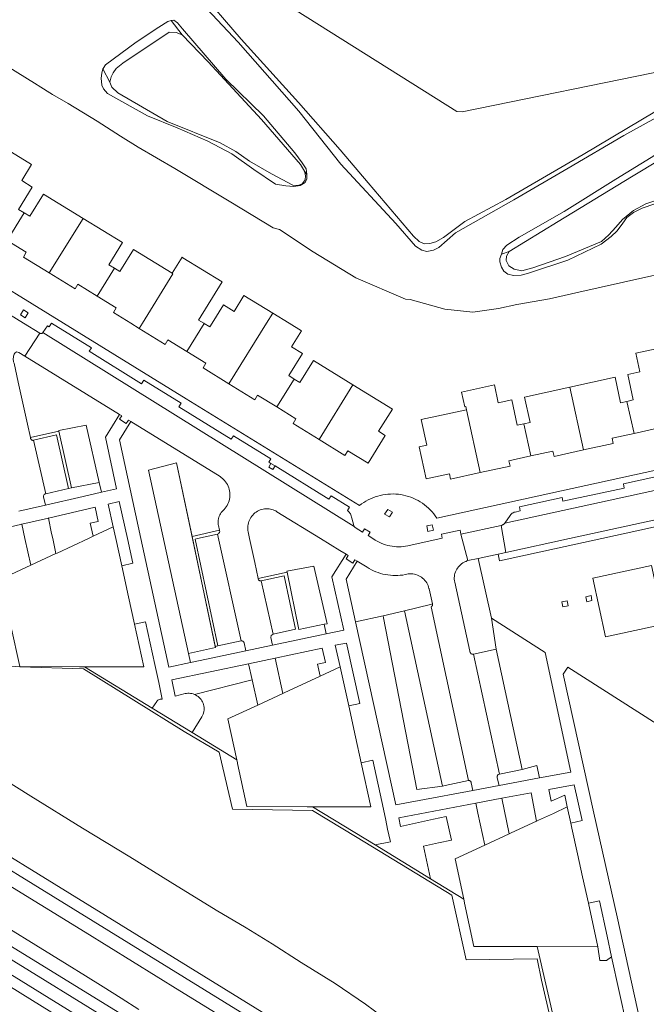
# Model space of a CAD drawing. Header units: metres. Extents: x 89888 to 94270, y 464165 to 468904.
# Tile 287 of 369: x 92686 to 92801, y 467914 to 468095. Entities that reach past the tile are written whole.
import ezdxf

# ---------------------------------------------------------------- set-up
doc = ezdxf.new("R2010")
doc.units = ezdxf.units.M
for name, color, linetype, lineweight in [('B_BEBOUWINGSGRENS_0', 251, 'CONTINUOUS', 13), ('B_TUSSENMUUR_0', 251, 'CONTINUOUS', 13), ('T_CULTUURGRENS_0', 251, 'CONTINUOUS', 13), ('T_MUUR_30CM_LIJN_0', 251, 'CONTINUOUS', 13), ('V_WEGGRENS_0', 251, 'CONTINUOUS', 13), ('W_KADEMUUR_30CM_LIJN_0', 251, 'CONTINUOUS', 13), ('W_WALBESCHERMING_LIJN_0', 251, 'CONTINUOUS', 13), ('W_WATERGRENS_0', 251, 'CONTINUOUS', 13)]:
    doc.layers.add(name, color=color, linetype=linetype, lineweight=lineweight)

msp = doc.modelspace()

# ---------------------------------------------------------------- linework, layer by layer
at = {"layer": 'B_BEBOUWINGSGRENS_0'}
for p, q in [((92735.17, 468039.53), (92732.16, 468041.39)), ((92706.1, 468039.53), (92707.66, 468038.57)), ((92719.59, 468039.47), (92719.49, 468039.53)), ((92699.22, 468000.41), (92702.9, 468002.12)), ((92687.75, 467995.09), (92692.38, 467997.24)), ((92704.45, 467995), (92705.71, 467989.27)), ((92705.71, 467989.27), (92706.8, 467984.27)), ((92740.88, 467974.73), (92744.55, 467976.43)), ((92744.55, 467976.43), (92746.11, 467969.29)), ((92729.41, 467969.41), (92734.02, 467971.54)), ((92786.2, 467950.74), (92786.85, 467947.77)), ((92771.04, 467943.7), (92775.55, 467945.8)), ((92789.01, 467937.88), (92790.07, 467933.08)), ((92790.07, 467933.08), (92791.82, 467925.04)), ((92791.82, 467925.04), (92780.67, 467925.08))]:
    msp.add_line(p, q, dxfattribs=at)
for points in [[(92686.56, 468059.79), (92685.53, 468060.42), (92688.04, 468064.51), (92686.09, 468065.71), (92687.92, 468068.68), (92682.66, 468071.92)], [(92697.34, 468058.78), (92690.1, 468063.24), (92687.59, 468059.16), (92686.56, 468059.79)], [(92703.1, 468049.65), (92702.09, 468050.27), (92704.57, 468054.33), (92697.34, 468058.78)], [(92683.42, 468054.7), (92686.93, 468052.54), (92686.4, 468051.68), (92691.14, 468048.76)], [(92713.7, 468048.7), (92706.6, 468053.08), (92704.11, 468049.03), (92703.1, 468049.65)], [(92719.49, 468039.53), (92718.56, 468040.1), (92722.88, 468047.1), (92715.66, 468051.55), (92715.51, 468051.64), (92713.7, 468048.7)], [(92691.14, 468048.76), (92695.88, 468045.84), (92696.41, 468046.69), (92699.93, 468044.52)], [(92699.93, 468044.52), (92703.44, 468042.35), (92702.92, 468041.49), (92706.1, 468039.53)], [(92732.16, 468041.39), (92726.88, 468044.64), (92725.07, 468041.7), (92723.12, 468042.91), (92721.03, 468039.53)], [(92707.66, 468038.57), (92712.4, 468035.64), (92712.93, 468036.49), (92716.41, 468034.34)], [(92721.03, 468039.53), (92720.61, 468038.84), (92719.59, 468039.47)], [(92736.1, 468029.27), (92735.08, 468029.9), (92737.6, 468033.97), (92735.62, 468035.2), (92737.44, 468038.13), (92735.17, 468039.53)], [(92805.76, 468031.97), (92805.02, 468035.36), (92804.85, 468035.33), (92798.8, 468034), (92799.54, 468030.61), (92797.28, 468030.12), (92798.31, 468025.44), (92797.15, 468025.18)], [(92716.41, 468034.34), (92719.89, 468032.19), (92719.37, 468031.34), (92724.11, 468028.41)], [(92746.87, 468028.24), (92739.64, 468032.71), (92737.12, 468028.64), (92736.1, 468029.27)], [(92797.15, 468025.18), (92795.99, 468024.93), (92794.96, 468029.61), (92786.66, 468027.79)], [(92724.11, 468028.41), (92728.85, 468025.48), (92729.38, 468026.34), (92732.9, 468024.16)], [(92740.65, 468018.2), (92745.4, 468015.27), (92745.92, 468016.12), (92749.66, 468013.81), (92752.81, 468018.92), (92751.57, 468019.7), (92754.1, 468023.76), (92746.87, 468028.24)], [(92773.5, 468024.91), (92772.86, 468028.21), (92766.79, 468026.87), (92767.39, 468024.19), (92767.57, 468024.24), (92767.71, 468023.64)], [(92786.66, 468027.79), (92778.35, 468025.97), (92779.38, 468021.3), (92778.21, 468021.04)], [(92778.21, 468021.04), (92777.03, 468020.79), (92776.01, 468025.46), (92773.5, 468024.91)], [(92732.9, 468024.16), (92736.42, 468021.99), (92735.9, 468021.14), (92740.65, 468018.2)], [(92767.71, 468023.64), (92759.41, 468021.83), (92760.43, 468017.15), (92759.01, 468016.84), (92760.3, 468010.97), (92764.57, 468011.9), (92764.79, 468010.92), (92770.24, 468012.11)], [(92798.45, 468019.31), (92802.49, 468020.19), (92802.7, 468019.21), (92808.14, 468020.4)], [(92789.2, 468016.26), (92794.63, 468017.45), (92794.42, 468018.43), (92798.45, 468019.31)], [(92770.24, 468012.11), (92775.69, 468013.31), (92775.47, 468014.28), (92779.52, 468015.17)], [(92779.52, 468015.17), (92783.56, 468016.05), (92783.77, 468015.07), (92789.2, 468016.26)], [(92702.9, 468002.12), (92703.36, 468000), (92704.45, 467995)], [(92692.38, 467997.24), (92692.58, 467997.34), (92698.32, 468000), (92699.22, 468000.41)], [(92683.97, 467984.71), (92682.27, 467992.55), (92687.75, 467995.09)], [(92697.61, 467976.46), (92697.12, 467976.46), (92696.69, 467976.46), (92685.74, 467976.5), (92684.12, 467983.98), (92684.01, 467984.53), (92683.97, 467984.71)], [(92706.8, 467984.27), (92708.52, 467976.42), (92697.61, 467976.46)], [(92734.02, 467971.54), (92734.25, 467971.65), (92740.88, 467974.73)], [(92725.56, 467959.36), (92723.94, 467966.87), (92729.41, 467969.41)], [(92746.11, 467969.29), (92747.36, 467963.58), (92748.4, 467958.85)], [(92739.46, 467950.77), (92738.79, 467950.77), (92738.46, 467950.77), (92727.41, 467950.81), (92725.7, 467958.71), (92725.68, 467958.84), (92725.56, 467959.36)], [(92748.4, 467958.85), (92750.17, 467950.73), (92739.46, 467950.77)], [(92780.54, 467948.11), (92780.63, 467948.15), (92780.9, 467948.28), (92783.64, 467949.55), (92786.2, 467950.74)], [(92775.55, 467945.8), (92775.91, 467945.96), (92780.54, 467948.11)], [(92786.85, 467947.77), (92787.06, 467946.83), (92788.09, 467942.1), (92789.01, 467937.88)], [(92767.2, 467933.79), (92765.6, 467941.18), (92771.04, 467943.7)], [(92780.67, 467925.08), (92780.45, 467925.08), (92780.11, 467925.08), (92769.08, 467925.12), (92767.35, 467933.09), (92767.34, 467933.15), (92767.2, 467933.79)]]:
    msp.add_lwpolyline(points, dxfattribs=at)
at = {"layer": 'B_TUSSENMUUR_0'}
for p, q in [((92683.42, 468054.7), (92686.56, 468059.79)), ((92691.14, 468048.76), (92697.34, 468058.78)), ((92699.93, 468044.52), (92703.1, 468049.65)), ((92732.16, 468041.39), (92731.01, 468039.53)), ((92707.66, 468038.57), (92708.25, 468039.53)), ((92716.41, 468034.34), (92719.59, 468039.47)), ((92731.01, 468039.53), (92724.11, 468028.41)), ((92736.1, 468029.27), (92732.9, 468024.16)), ((92746.87, 468028.24), (92740.65, 468018.2)), ((92786.66, 468027.79), (92789.2, 468016.26)), ((92767.71, 468023.64), (92770.24, 468012.11)), ((92798.45, 468019.31), (92797.15, 468025.18)), ((92778.21, 468021.04), (92779.52, 468015.17))]:
    msp.add_line(p, q, dxfattribs=at)
msp.add_lwpolyline([(92708.25, 468039.53), (92713.85, 468048.61), (92713.7, 468048.7)], dxfattribs=at)
at = {"layer": 'T_CULTUURGRENS_0'}
for p, q in [((92713.53, 468095.07), (92715.53, 468092.48)), ((92700.99, 468086.21), (92702.29, 468083.79)), ((92737.97, 468067.46), (92738.4, 468066.8)), ((92774.1, 468052.21), (92775.53, 468052.7)), ((92692.88, 468019.83), (92692.9, 468019.71)), ((92692.88, 468019.83), (92692.9, 468019.71)), ((92692.9, 468019.71), (92695.24, 468009.31)), ((92721.65, 467980.01), (92714.47, 468013.92)), ((92717.34, 468000.38), (92714.47, 468013.92)), ((92695.24, 468009.31), (92700.3, 468010.3)), ((92700.3, 468010.3), (92700.71, 468008.51)), ((92773.51, 467997.15), (92774.93, 467997.46)), ((92773.79, 467995.89), (92773.51, 467997.15)), ((92729.45, 467992.68), (92734.79, 467993.82)), ((92747.32, 467984.73), (92752.4, 467985.82)), ((92752.4, 467985.82), (92756.36, 467986.74)), ((92756.36, 467986.74), (92763.3, 467954.54)), ((92741.57, 467984.26), (92742.12, 467984.37)), ((92741.57, 467984.26), (92741.94, 467982.49)), ((92772.29, 467985.38), (92773.16, 467979.66)), ((92721.65, 467980.01), (92721.61, 467980.19)), ((92716.68, 467978.89), (92721.65, 467980.01)), ((92717.05, 467977.22), (92716.68, 467978.89)), ((92713.63, 467974.04), (92727.68, 467977.02)), ((92717.78, 467971.39), (92728.36, 467974.03)), ((92788.9, 467948.22), (92786.85, 467947.77)), ((92790.07, 467933.08), (92792.09, 467933.48))]:
    msp.add_line(p, q, dxfattribs=at)
for points in [[(92691.3, 468130.83), (92699.81, 468121.02), (92708.19, 468111.84), (92711.68, 468108.31), (92718.36, 468101.01), (92726.34, 468091.7), (92736.91, 468080.02), (92744.51, 468071.38), (92749.66, 468065.27), (92758.01, 468055.48), (92759.03, 468054.55), (92759.93, 468054.13), (92760.97, 468054.16), (92762.07, 468054.46), (92763.48, 468055.29), (92767.38, 468058.17), (92774.92, 468062.25), (92789.1, 468070.48), (92807.72, 468081.58), (92817.51, 468086.64)], [(92713.18, 468092.97), (92704.66, 468087.28), (92703.42, 468086.26), (92702.87, 468085.5), (92702.49, 468084.73), (92702.29, 468083.79)], [(92715.53, 468092.48), (92714.45, 468092.91), (92713.18, 468092.97)], [(92737.97, 468067.46), (92737.22, 468068.65), (92730.07, 468076.93), (92720.29, 468087.51), (92715.53, 468092.48)], [(92702.29, 468083.79), (92702.6, 468082.88), (92703.71, 468081.81), (92712.81, 468076.54), (92722.48, 468072.62)], [(92722.48, 468072.62), (92725.4, 468071.03), (92727.86, 468069.27), (92731.9, 468066.93), (92735.85, 468064.87), (92736.8, 468064.81), (92737.53, 468065.12), (92738.08, 468065.83), (92738.18, 468066.6), (92737.97, 468067.46)], [(92808.76, 468072.87), (92797.96, 468066.4), (92784.55, 468058.2), (92775.53, 468052.7)], [(92775.53, 468052.7), (92775.07, 468051.84), (92775.01, 468051.07), (92775.49, 468050.07), (92776.43, 468049.42), (92777.83, 468049.12), (92779.88, 468049.72), (92785.89, 468051.75), (92792.5, 468054.53), (92793.84, 468055.73), (92795.13, 468057.16), (92796.33, 468058.59), (92798.35, 468060.19), (92800.59, 468061.46), (92812.39, 468065.34)], [(92700.3, 468010.3), (92697.94, 468020.79), (92692.88, 468019.83)], [(92873.38, 468017.72), (92832.74, 468008.77), (92829.91, 468008.18), (92792.54, 468000), (92775.16, 467996.2), (92773.79, 467995.89)], [(92714.47, 468013.92), (92709.37, 468012.56), (92716.68, 467978.89)], [(92774.93, 467997.46), (92786.61, 468000), (92828.22, 468009.05)], [(92702.9, 468002.12), (92701.93, 468006.29), (92703.99, 468006.77), (92705.48, 468000), (92706.47, 467995.46), (92704.45, 467995)], [(92742.12, 467984.37), (92739.69, 467994.95), (92734.76, 467994.01), (92734.79, 467993.82)], [(92734.79, 467993.82), (92736.94, 467983.32), (92741.57, 467984.26)], [(92752.4, 467985.82), (92752.47, 467985.45), (92758.62, 467953.95), (92763.3, 467954.54)], [(92744.55, 467976.43), (92743.58, 467980.41), (92745.7, 467980.82), (92748.15, 467969.72), (92746.11, 467969.29)], [(92717.78, 467971.39), (92717.54, 467971.47), (92717.3, 467971.53), (92717.06, 467971.57), (92716.81, 467971.59), (92716.57, 467971.59), (92716.32, 467971.56), (92716.08, 467971.52), (92714.28, 467971.09), (92713.63, 467974.04)], [(92781.11, 467956.05), (92780.63, 467958.36), (92777.94, 467957.62)], [(92786.2, 467950.74), (92785.75, 467952.89), (92783.25, 467951.78), (92782.81, 467953.92), (92787.47, 467954.81), (92788.9, 467948.22)], [(92792.09, 467933.48), (92793.5, 467927.01), (92794.33, 467923.22)], [(92791.82, 467925.04), (92792.19, 467922.51), (92793.42, 467922.51), (92794.33, 467923.22)]]:
    msp.add_lwpolyline(points, dxfattribs=at)
at = {"layer": 'T_MUUR_30CM_LIJN_0'}
for p, q in [((92690.98, 468003.75), (92690.97, 468003.81)), ((92686.07, 468002.66), (92686.09, 468002.61)), ((92686.09, 468002.61), (92686.66, 468000)), ((92686.66, 468000), (92687.75, 467995.09)), ((92692.38, 467997.24), (92691.79, 468000)), ((92727.68, 467977.02), (92728.36, 467974.03)), ((92734.02, 467971.54), (92732.6, 467978.06)), ((92697.61, 467976.46), (92710.06, 467968.85)), ((92728.36, 467974.03), (92729.41, 467969.41)), ((92710.06, 467968.85), (92717.37, 467964.37)), ((92717.37, 467964.37), (92725.56, 467959.36)), ((92774.2, 467952.31), (92775.55, 467945.8)), ((92739.46, 467950.77), (92750.95, 467943.76)), ((92750.95, 467943.76), (92761.12, 467937.51)), ((92761.12, 467937.51), (92767.2, 467933.79))]:
    msp.add_line(p, q, dxfattribs=at)
for points in [[(92703.29, 468131.23), (92705.71, 468129.44), (92727.9, 468102.36), (92765.95, 468078.39), (92766.89, 468078.32), (92804.66, 468086.02), (92811.05, 468088.9)], [(92691.79, 468000), (92691.58, 468000.95), (92690.98, 468003.75)], [(92771.04, 467943.7), (92769.79, 467949.6), (92769.41, 467951.4)]]:
    msp.add_lwpolyline(points, dxfattribs=at)
at = {"layer": 'V_WEGGRENS_0'}
for p, q in [((92686.4, 468039.53), (92682.03, 468042.21)), ((92685.86, 468041.07), (92686.73, 468040.53)), ((92689.43, 468037.67), (92686.4, 468039.53)), ((92716.24, 468025.66), (92693.76, 468039.53)), ((92689.43, 468037.67), (92686.64, 468033.49)), ((92690, 468037.8), (92747.12, 468002.2)), ((92686.64, 468033.49), (92704.04, 468022.78)), ((92748.06, 468006.05), (92716.24, 468025.66)), ((92704.01, 468018.14), (92706.12, 468021.46)), ((92692.9, 468019.71), (92687.69, 468018.56)), ((92695.24, 468009.31), (92692.9, 468019.71)), ((92692.9, 468019.71), (92692.9, 468019.71)), ((92688.28, 468018.03), (92690.51, 468008.23)), ((92731.82, 468013.78), (92732.58, 468013.32)), ((92774.73, 468002.85), (92826.42, 468014.06)), ((92690.51, 468008.23), (92694.66, 468009.19)), ((92694.66, 468009.19), (92695.24, 468009.31)), ((92685.59, 468005), (92690.47, 468006.13)), ((92686.09, 468002.61), (92690.98, 468003.75)), ((92698.68, 468002.81), (92699.22, 468000.41)), ((92774.04, 468002.38), (92766.68, 468000.79)), ((92774.04, 468002.38), (92774.93, 467997.46)), ((92722.39, 468001.51), (92717.34, 468000.38)), ((92717.34, 468000.38), (92721.61, 467980.19)), ((92722.04, 468000.81), (92726.36, 467981.2)), ((92767.93, 467995.94), (92766.68, 468000.79)), ((92744.46, 467997.82), (92745.62, 467997.1)), ((92773.51, 467997.15), (92769.82, 467996.35)), ((92767.93, 467995.94), (92769.82, 467996.35)), ((92769.82, 467996.35), (92772.29, 467985.38)), ((92734.23, 467993.14), (92730.04, 467992.25)), ((92730.04, 467992.25), (92732.23, 467982.46)), ((92789.6, 467989.32), (92789.79, 467988.4)), ((92785.22, 467988.38), (92785.4, 467987.45)), ((92754.75, 467951.09), (92747.32, 467984.73)), ((92772.29, 467985.38), (92782.12, 467979.07)), ((92721.61, 467980.19), (92722.11, 467980.3)), ((92722.11, 467980.3), (92726.36, 467981.2)), ((92727.2, 467979.37), (92732.12, 467980.41)), ((92773.16, 467979.66), (92769.02, 467978.78)), ((92769.02, 467978.78), (92773.74, 467956.74)), ((92777.94, 467957.62), (92773.16, 467979.66)), ((92717.05, 467977.22), (92713.1, 467976.39)), ((92727.68, 467977.02), (92732.6, 467978.06)), ((92740.34, 467976.96), (92740.88, 467974.73)), ((92773.74, 467956.74), (92777.94, 467957.62)), ((92781.11, 467956.05), (92773.68, 467954.65)), ((92773.68, 467954.65), (92768.89, 467953.75)), ((92755.27, 467948.72), (92769.41, 467951.4)), ((92769.41, 467951.4), (92774.2, 467952.31)), ((92752.9, 467948.27), (92753.21, 467946.63)), ((92755.59, 467947.11), (92755.27, 467948.72)), ((92761.63, 467948.46), (92755.59, 467947.11)), ((92763.99, 467948.99), (92761.63, 467948.46)), ((92645.27, 467946.62), (92705.37, 467909.66)), ((92753.75, 467944.35), (92750.95, 467943.76)), ((92759.82, 467943.54), (92762.58, 467944.13)), ((92761.12, 467937.51), (92759.82, 467943.54)), ((92647.07, 467940.51), (92696.44, 467910.04)), ((92789.15, 467888.06), (92780.67, 467925.08)), ((92794.33, 467923.22), (92799.6, 467899.2))]:
    msp.add_line(p, q, dxfattribs=at)
for points in [[(92693.76, 468039.53), (92675.67, 468050.7), (92641.44, 468071.82)], [(92686.73, 468040.53), (92687.29, 468041.44), (92686.41, 468041.99), (92685.86, 468041.07)], [(92731.82, 468013.78), (92731.44, 468014.02), (92731.78, 468014.63), (92724.96, 468018.87), (92724.54, 468018.25), (92714.92, 468024.16), (92715.34, 468024.85), (92708.48, 468029.06), (92708.08, 468028.4), (92698.47, 468034.38), (92698.87, 468035), (92691.54, 468039.51), (92691.14, 468038.84), (92690.81, 468039.06), (92690, 468037.8)], [(92690, 468037.8), (92689.94, 468037.73), (92689.87, 468037.67), (92689.79, 468037.63), (92689.7, 468037.61), (92689.6, 468037.61), (92689.51, 468037.63), (92689.43, 468037.67)], [(92685.45, 468028.7), (92684.68, 468032.21), (92684.61, 468032.41), (92684.57, 468032.62), (92684.54, 468032.83), (92684.54, 468033.04), (92684.56, 468033.25), (92684.6, 468033.46), (92684.66, 468033.66), (92684.74, 468033.85), (92684.84, 468034.04), (92685.11, 468034.25), (92685.59, 468034.14), (92686.64, 468033.49)], [(92687.69, 468018.56), (92687.15, 468020.99), (92685.45, 468028.7)], [(92704.04, 468022.78), (92701.46, 468018.59), (92703.5, 468009.15), (92700.71, 468008.51)], [(92704.04, 468022.78), (92704.44, 468022.54), (92704.04, 468021.9), (92705.27, 468021.11), (92705.71, 468021.72), (92706.12, 468021.46)], [(92706.12, 468021.46), (92722.49, 468011.36), (92722.72, 468011.2), (92722.94, 468011.03), (92723.14, 468010.83), (92723.33, 468010.63), (92723.51, 468010.41)], [(92688.28, 468018.03), (92688.15, 468018.02), (92688.05, 468018.03), (92687.96, 468018.07), (92687.88, 468018.12), (92687.82, 468018.19), (92687.76, 468018.28), (92687.73, 468018.37), (92687.69, 468018.56)], [(92694.66, 468009.19), (92692.49, 468019.01), (92688.28, 468018.03)], [(92713.1, 467976.39), (92707.96, 468000), (92704.01, 468018.14)], [(92823.38, 468017.13), (92762.25, 468003.75)], [(92732.58, 468013.32), (92732.15, 468012.68), (92731.43, 468013.12), (92731.82, 468013.78)], [(92746.65, 468003.72), (92746.46, 468004.37), (92746.4, 468004.52), (92746.32, 468004.67), (92746.23, 468004.8), (92746.11, 468004.92), (92745.99, 468005.03), (92745.85, 468005.13), (92746.26, 468005.76), (92742.85, 468007.83), (92742.44, 468007.23), (92732.58, 468013.32)], [(92804.06, 468011.68), (92796.53, 468010.03), (92796.66, 468009.27), (92785.41, 468006.83), (92785.26, 468007.56), (92777.42, 468005.83), (92777.55, 468005.09), (92776.61, 468004.86), (92776.43, 468004.81), (92776.26, 468004.73), (92776.1, 468004.64), (92775.96, 468004.53), (92775.82, 468004.4), (92775.71, 468004.25), (92774.73, 468002.85)], [(92723.51, 468010.41), (92723.68, 468010.16), (92723.84, 468009.89), (92723.97, 468009.62), (92724.08, 468009.33), (92724.17, 468009.04), (92724.24, 468008.74), (92724.28, 468008.44), (92724.3, 468008.13), (92724.29, 468007.83), (92724.27, 468007.52), (92724.22, 468007.22), (92724.14, 468006.92), (92724.05, 468006.63), (92723.93, 468006.35), (92723.79, 468006.08), (92723.63, 468005.82), (92723.45, 468005.57), (92723.25, 468005.34), (92723.03, 468005.12), (92722.86, 468004.95), (92722.7, 468004.75), (92722.56, 468004.55), (92722.44, 468004.33), (92722.33, 468004.1), (92722.25, 468003.87), (92722.21, 468003.73), (92722.18, 468003.58), (92722.15, 468003.43), (92722.13, 468003.28), (92722.12, 468003.14), (92722.12, 468002.99), (92722.13, 468002.84), (92722.14, 468002.69), (92722.16, 468002.54), (92722.19, 468002.39), (92722.39, 468001.51)], [(92690.47, 468006.13), (92690.08, 468007.64), (92690.08, 468007.75), (92690.11, 468007.86), (92690.15, 468007.97), (92690.22, 468008.06), (92690.3, 468008.13), (92690.4, 468008.19), (92690.51, 468008.23)], [(92700.71, 468008.51), (92697.35, 468007.73), (92690.47, 468006.13)], [(92762.25, 468003.75), (92761.98, 468004.14), (92761.69, 468004.52), (92761.39, 468004.88), (92761.07, 468005.23), (92760.73, 468005.57), (92760.37, 468005.89), (92760, 468006.18), (92759.62, 468006.47), (92759.22, 468006.73), (92758.81, 468006.97), (92758.38, 468007.19), (92757.95, 468007.39), (92757.51, 468007.57), (92757.06, 468007.72), (92756.6, 468007.86), (92756.14, 468007.97), (92755.67, 468008.06), (92755.2, 468008.12), (92754.72, 468008.16), (92754.25, 468008.18), (92753.77, 468008.17), (92753.29, 468008.15), (92752.82, 468008.09), (92752.35, 468008.02), (92751.88, 468007.92), (92751.43, 468007.8), (92750.97, 468007.66), (92750.52, 468007.49), (92750.09, 468007.3), (92749.66, 468007.09), (92749.24, 468006.86), (92748.84, 468006.61), (92748.44, 468006.34), (92748.06, 468006.05)], [(92690.98, 468003.75), (92699.58, 468005.77), (92700.11, 468003.14), (92698.68, 468002.81)], [(92729.45, 467992.68), (92728.84, 467995.59), (92727.89, 468000), (92727.64, 468001.2), (92727.59, 468001.48), (92727.56, 468001.75), (92727.56, 468002.03), (92727.58, 468002.31), (92727.62, 468002.59), (92727.68, 468002.86), (92727.77, 468003.13), (92727.87, 468003.39), (92728, 468003.64), (92728.14, 468003.87), (92728.3, 468004.1), (92728.48, 468004.31), (92728.68, 468004.51), (92728.89, 468004.69), (92729.12, 468004.86), (92729.35, 468005.01), (92729.6, 468005.13), (92729.86, 468005.24), (92730.12, 468005.33), (92730.4, 468005.39), (92730.67, 468005.43), (92730.95, 468005.46), (92731.23, 468005.46), (92731.51, 468005.43)], [(92731.51, 468005.43), (92731.76, 468005.39), (92732.01, 468005.34), (92732.25, 468005.26), (92732.48, 468005.17), (92732.71, 468005.06), (92732.93, 468004.93), (92740.93, 468000), (92744.46, 467997.82)], [(92746.65, 468003.72), (92747.05, 468002.41), (92747.12, 468002.2)], [(92754.12, 468004.85), (92753.26, 468005.34), (92752.68, 468004.49), (92753.6, 468003.98), (92754.12, 468004.85)], [(92672, 467999.32), (92674.91, 468000), (92686.09, 468002.61)], [(92763.12, 468000.78), (92763.27, 468000.04), (92756.95, 467998.67), (92756.54, 467998.59), (92756.13, 467998.53), (92755.72, 467998.5), (92755.3, 467998.49), (92754.89, 467998.49), (92754.47, 467998.52), (92754.06, 467998.57), (92753.65, 467998.65), (92753.25, 467998.74), (92752.85, 467998.85), (92752.46, 467998.98), (92752.07, 467999.14), (92751.69, 467999.31), (92751.32, 467999.5), (92750.97, 467999.71), (92750.51, 468000), (92749.66, 468000.53), (92750.04, 468001.18), (92749.02, 468001.79), (92748.63, 468001.16), (92747.27, 468002), (92747.12, 468002.2)], [(92761.63, 468001.53), (92761.43, 468002.52), (92760.41, 468002.31), (92760.62, 468001.29), (92761.63, 468001.53)], [(92774.73, 468002.85), (92774.71, 468002.81), (92774.68, 468002.78), (92774.65, 468002.75), (92774.62, 468002.72), (92774.59, 468002.69), (92774.56, 468002.66), (92774.53, 468002.63), (92774.5, 468002.6), (92774.46, 468002.58), (92774.43, 468002.55), (92774.39, 468002.53), (92774.35, 468002.51), (92774.32, 468002.49), (92774.28, 468002.47), (92774.24, 468002.45), (92774.2, 468002.43), (92774.16, 468002.42), (92774.12, 468002.4), (92774.08, 468002.39), (92774.04, 468002.38)], [(92722.04, 468000.81), (92718.35, 468000), (92717.89, 467999.9), (92722.11, 467980.3)], [(92722.39, 468001.51), (92722.41, 468001.41), (92722.43, 468001.31), (92722.42, 468001.22), (92722.39, 468001.12), (92722.35, 468001.03), (92722.29, 468000.96), (92722.21, 468000.89), (92722.13, 468000.84), (92722.04, 468000.81)], [(92766.68, 468000.79), (92766.55, 468001.52), (92763.12, 468000.78)], [(92745.62, 467997.1), (92742.99, 467992.95), (92745.18, 467983.17), (92741.94, 467982.49)], [(92745.62, 467997.1), (92745.97, 467996.89), (92745.61, 467996.28), (92746.87, 467995.5), (92747.23, 467996.1), (92747.63, 467995.85)], [(92747.32, 467984.73), (92746.58, 467988.09), (92745.6, 467992.54), (92747.63, 467995.85)], [(92747.63, 467995.85), (92749.45, 467994.73), (92749.84, 467994.49), (92750.25, 467994.28), (92750.66, 467994.08), (92751.08, 467993.9), (92751.51, 467993.74), (92751.94, 467993.6), (92752.38, 467993.48), (92752.83, 467993.38), (92753.28, 467993.31), (92753.74, 467993.25), (92754.19, 467993.22), (92754.65, 467993.21), (92755.11, 467993.22), (92755.56, 467993.25), (92756.02, 467993.3), (92756.47, 467993.38), (92756.74, 467993.45), (92757.02, 467993.49), (92757.3, 467993.51), (92757.59, 467993.51), (92757.87, 467993.49), (92758.15, 467993.44), (92758.42, 467993.37), (92758.69, 467993.28), (92758.95, 467993.17), (92759.2, 467993.03)], [(92766.06, 467994.58), (92766.22, 467994.8), (92766.4, 467995), (92766.6, 467995.19), (92766.81, 467995.36), (92767.03, 467995.51), (92767.15, 467995.58), (92767.27, 467995.64), (92767.4, 467995.7), (92767.52, 467995.76), (92767.64, 467995.81), (92767.79, 467995.88), (92767.93, 467995.94)], [(92793.19, 467981.94), (92803.95, 467984.3), (92801.66, 467995.06), (92790.9, 467992.7), (92793.19, 467981.94)], [(92732.23, 467982.46), (92736.34, 467983.34), (92734.23, 467993.14)], [(92759.2, 467993.03), (92759.44, 467992.88), (92759.66, 467992.71), (92759.87, 467992.52), (92760.07, 467992.31), (92760.24, 467992.09), (92760.4, 467991.85), (92760.54, 467991.61), (92760.65, 467991.35), (92760.75, 467991.08), (92760.82, 467990.81), (92760.83, 467990.77), (92761.46, 467988)], [(92769.02, 467978.78), (92768.91, 467978.77), (92768.79, 467978.78), (92768.69, 467978.8), (92768.59, 467978.85), (92768.49, 467978.91), (92768.42, 467978.99), (92768.35, 467979.09), (92768.31, 467979.19), (92768.29, 467979.3), (92765.54, 467991.98), (92765.5, 467992.25), (92765.47, 467992.52), (92765.47, 467992.79), (92765.49, 467993.06), (92765.53, 467993.33), (92765.59, 467993.6), (92765.68, 467993.86), (92765.79, 467994.11), (92765.91, 467994.35), (92766.06, 467994.58)], [(92730.04, 467992.25), (92729.96, 467992.24), (92729.89, 467992.25), (92729.81, 467992.26), (92729.74, 467992.28), (92729.68, 467992.32), (92729.62, 467992.36), (92729.55, 467992.44), (92729.5, 467992.52), (92729.48, 467992.56), (92729.47, 467992.63), (92729.45, 467992.68)], [(92789.79, 467988.4), (92790.73, 467988.6), (92790.55, 467989.53), (92789.6, 467989.32)], [(92761.46, 467988), (92761.11, 467987.91), (92756.36, 467986.74)], [(92761.46, 467988), (92761.47, 467987.95), (92761.48, 467987.91), (92761.48, 467987.86), (92761.47, 467987.81), (92761.46, 467987.77), (92761.45, 467987.72), (92761.44, 467987.68), (92761.42, 467987.64), (92761.4, 467987.6), (92761.37, 467987.56), (92761.32, 467987.5), (92761.25, 467987.46), (92761.22, 467987.44), (92768.05, 467955.56)], [(92785.4, 467987.45), (92786.35, 467987.66), (92786.17, 467988.58), (92785.22, 467988.38)], [(92738.35, 467908.06), (92633.38, 467972.76), (92627.79, 467976.25), (92627.48, 467976.43), (92627.19, 467976.62), (92626.9, 467976.83), (92626.62, 467977.05), (92626.36, 467977.28), (92621.09, 467981.97), (92620.82, 467982.23), (92620.55, 467982.47), (92620.26, 467982.69), (92619.95, 467982.9), (92619.64, 467983.09), (92619.31, 467983.26), (92617.45, 467984.38)], [(92706.8, 467984.27), (92708.83, 467984.72), (92710.54, 467976.86), (92711.25, 467973.54)], [(92616.36, 467982.73), (92617.66, 467981.95), (92618.07, 467981.67), (92618.47, 467981.39), (92618.87, 467981.09), (92619.26, 467980.79), (92619.64, 467980.47), (92624.95, 467975.73), (92625.33, 467975.41), (92625.71, 467975.11), (92626.11, 467974.82), (92626.51, 467974.55), (92626.93, 467974.29), (92632.58, 467970.79), (92737.21, 467906.31)], [(92732.12, 467980.41), (92731.79, 467981.86), (92731.84, 467982.21), (92732.23, 467982.46)], [(92741.94, 467982.49), (92740.82, 467982.25), (92732.12, 467980.41)], [(92726.36, 467981.2), (92726.46, 467981.21), (92726.56, 467981.19), (92726.66, 467981.16), (92726.74, 467981.1), (92726.82, 467981.03), (92726.87, 467980.94), (92726.9, 467980.84), (92727.2, 467979.37)], [(92727.2, 467979.37), (92717.66, 467977.35), (92717.05, 467977.22)], [(92732.6, 467978.06), (92741.21, 467979.89), (92741.82, 467977.26), (92740.34, 467976.96)], [(92782.12, 467979.07), (92786.88, 467957.13), (92781.11, 467956.05)], [(92731.62, 467906.79), (92715.09, 467916.99), (92697.72, 467927.73), (92681.18, 467937.88), (92664.65, 467948.06), (92649.01, 467957.71), (92631.91, 467968.24), (92625.51, 467972.19), (92625.11, 467972.44), (92624.72, 467972.71), (92624.34, 467973), (92623.98, 467973.3), (92623.62, 467973.61), (92620.51, 467976.52)], [(92802.97, 467904.47), (92801.14, 467904.06), (92795.34, 467930.56), (92791.1, 467949.57), (92785.44, 467975.13), (92786.28, 467976.4)], [(92786.28, 467976.4), (92815.55, 467957.7), (92819.44, 467955.22)], [(92711.25, 467973.54), (92711.87, 467970.53), (92711.62, 467970.51), (92711.47, 467970.49), (92711.33, 467970.45), (92711.19, 467970.39), (92711.07, 467970.3), (92710.96, 467970.2), (92710.87, 467970.09), (92710.06, 467968.85)], [(92717.37, 467964.37), (92719.15, 467967.26), (92719.27, 467967.49), (92719.38, 467967.73), (92719.46, 467967.97), (92719.52, 467968.23), (92719.55, 467968.49), (92719.57, 467968.75), (92719.55, 467969.01), (92719.52, 467969.26), (92719.46, 467969.52), (92719.38, 467969.77), (92719.27, 467970), (92719.15, 467970.23), (92719, 467970.45), (92718.84, 467970.65), (92718.65, 467970.84), (92718.45, 467971), (92718.24, 467971.15), (92718.01, 467971.28), (92717.78, 467971.39)], [(92748.4, 467958.85), (92750.54, 467959.33), (92752.47, 467950.31), (92752.9, 467948.27)], [(92635.37, 467958.14), (92644.85, 467952.28), (92661.38, 467942.11), (92677.92, 467931.95), (92694.46, 467921.78), (92697.77, 467919.74), (92701.06, 467917.69), (92704.35, 467915.61), (92707.61, 467913.51)], [(92773.68, 467954.65), (92773.35, 467956.09), (92773.34, 467956.15), (92773.33, 467956.25), (92773.34, 467956.35), (92773.37, 467956.44), (92773.42, 467956.53), (92773.48, 467956.6), (92773.56, 467956.67), (92773.65, 467956.71), (92773.74, 467956.74)], [(92718.12, 467904.26), (92634.07, 467955.95)], [(92763.3, 467954.54), (92763.8, 467954.68), (92768.05, 467955.56)], [(92768.05, 467955.56), (92768.15, 467955.57), (92768.24, 467955.56), (92768.33, 467955.53), (92768.41, 467955.48), (92768.48, 467955.41), (92768.53, 467955.33), (92768.57, 467955.25), (92768.58, 467955.18), (92768.89, 467953.75)], [(92768.89, 467953.75), (92759.02, 467951.89), (92754.75, 467951.09)], [(92774.2, 467952.31), (92779.56, 467953.33), (92780.54, 467948.11)], [(92762.58, 467944.13), (92764.98, 467944.63), (92763.99, 467948.99)], [(92753.21, 467946.63), (92753.71, 467944.54), (92753.75, 467944.35)], [(92696.44, 467910.04), (92695.79, 467912.76), (92649.85, 467941.13), (92647.07, 467940.51)]]:
    msp.add_lwpolyline(points, dxfattribs=at)
at = {"layer": 'W_KADEMUUR_30CM_LIJN_0'}
msp.add_lwpolyline([(92640.27, 468011.23), (92643.69, 468002.17), (92655.11, 468002.08), (92658.47, 468000), (92666.43, 467995.05), (92679.77, 467986.97), (92682.3, 467976.66), (92685.77, 467976.45), (92697.41, 467976.05), (92715.93, 467964.57), (92722.34, 467960.81), (92724.77, 467950.33), (92739.43, 467950.08), (92747.65, 467945.12), (92764.99, 467934.53), (92767.64, 467922.66), (92780.65, 467922.86), (92781.44, 467918.9), (92784.69, 467904.94), (92788.3, 467889.24), (92788.66, 467887.69)], dxfattribs=at)
at = {"layer": 'W_WALBESCHERMING_LIJN_0'}
msp.add_line((92756.52, 468043.96), (92747.39, 468047.87), dxfattribs=at)
for points in [[(92689.14, 468083.15), (92688.93, 468083.27), (92679.53, 468089.1), (92673.35, 468093.15), (92663.54, 468099.25), (92661.43, 468100.83)], [(92747.39, 468047.87), (92739.55, 468052.62), (92733.42, 468056.76), (92732.24, 468057.02), (92724.49, 468061.77), (92714.22, 468067.96), (92707.45, 468071.83), (92704.23, 468073.87), (92699.93, 468076.62), (92694.64, 468079.88), (92691.77, 468081.51), (92689.14, 468083.15)], [(92840.44, 468056.98), (92831.88, 468054.91), (92821.69, 468052.55), (92807.47, 468049.53), (92796.51, 468047.09), (92788.29, 468045.22), (92782.92, 468044), (92776.97, 468042.94), (92773.56, 468042.22), (92768.89, 468041.57), (92763.73, 468042.08), (92757.37, 468043.86), (92756.52, 468043.96)], [(92752.5, 467912.07), (92749.2, 467914.52), (92743.61, 467918.33), (92737.38, 467922.14), (92732.02, 467925.6), (92727.26, 467928.55), (92721.78, 467931.75), (92713.32, 467936.95), (92705.91, 467941.54), (92697.25, 467946.85), (92687.79, 467952.71), (92680.28, 467957.34), (92672.37, 467962.09), (92664.5, 467966.89), (92657.28, 467971.36), (92648.93, 467976.56), (92640.28, 467981.81), (92631.65, 467987.18), (92622.81, 467992.58), (92617.67, 467995.88)]]:
    msp.add_lwpolyline(points, dxfattribs=at)
at = {"layer": 'W_WATERGRENS_0'}
for points in [[(92818.19, 468085.1), (92809.53, 468081.14), (92796.59, 468073.97), (92786.39, 468067.99), (92776.37, 468062.18), (92765.67, 468056.11), (92762.64, 468053.45), (92761.63, 468052.92), (92760.45, 468052.72), (92759.51, 468052.96), (92758.34, 468053.7), (92754.74, 468057.84), (92744.65, 468068.75), (92736.93, 468078.48), (92725.78, 468091.12), (92715.3, 468102.41), (92706.08, 468112.64), (92691.96, 468129.01)], [(92700.99, 468086.21), (92701.01, 468086.27), (92701.47, 468086.94), (92707.11, 468091.1), (92711.24, 468093.88), (92712.88, 468094.94), (92713.53, 468095.07)], [(92713.53, 468095.07), (92713.98, 468095.15), (92714.65, 468094.69), (92715.58, 468093.58), (92723.57, 468084.34)], [(92724.65, 468070.6), (92720.25, 468072.94), (92714.63, 468075.39), (92709.19, 468077.61), (92701.84, 468081.68), (92701.08, 468082.55), (92700.82, 468083.24), (92700.66, 468084.51), (92700.77, 468085.41), (92700.99, 468086.21)], [(92723.57, 468084.34), (92730.43, 468077.57), (92736.2, 468070.82), (92737.58, 468068.98), (92738.28, 468067.88), (92738.4, 468066.88), (92738.4, 468066.8)], [(92774.1, 468052.21), (92774.39, 468053.05), (92775.13, 468053.85), (92777.38, 468055.3), (92785.65, 468060.01), (92795.08, 468065.96), (92801.58, 468069.93), (92809.64, 468075.22), (92816.41, 468079), (92820.04, 468080.67)], [(92738.4, 468066.8), (92738.43, 468066.02), (92738.1, 468065.35), (92737.19, 468064.82), (92736.01, 468064.61), (92734.56, 468064.73), (92732.66, 468065.08), (92728.68, 468067.77), (92724.65, 468070.6)], [(92819.84, 468065.04), (92814.98, 468064.54), (92812.31, 468064.49), (92804.76, 468062.31), (92799.93, 468060.67), (92798.33, 468059.88), (92797.14, 468058.95), (92796.39, 468057.88), (92795.37, 468056.49), (92794.22, 468055.43), (92792.43, 468054.05), (92786.32, 468051.12), (92779.07, 468048.71), (92777.71, 468048.33), (92776.35, 468048.26), (92775.31, 468048.55), (92774.55, 468049.1), (92774.11, 468049.84), (92773.81, 468050.79), (92773.82, 468051.43), (92774.1, 468052.21)]]:
    msp.add_lwpolyline(points, dxfattribs=at)

doc.saveas('drawing.dxf')
